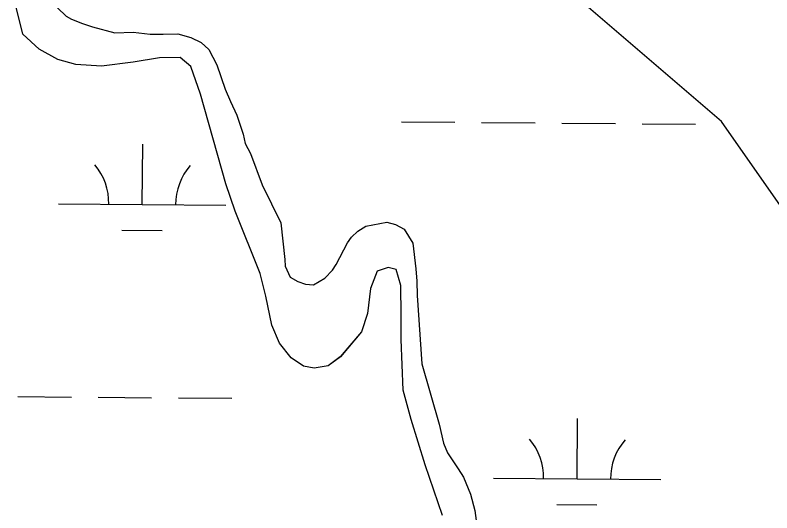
# Model space of a CAD drawing. Extents: x 3271442 to 3309282, y 752266 to 777610.
# Drawn here: x 3300770.8 to 3301223.4, y 773314.7 to 773612.2 of the extents above; entities that cross this region are included whole.
import ezdxf

# ---------------------------------------------------------------- set-up
doc = ezdxf.new("R2010")
doc.units = 0
doc.layers.add('V-SITE-VEGE', color=7, linetype='Continuous')
doc.layers.add('V-WETL-SWMP', color=7, linetype='Continuous')

msp = doc.modelspace()

# ---------------------------------------------------------------- linework, layer by layer
at = {"layer": 'V-SITE-VEGE'}
for p, q in [((3300775.48, 773600.89), (3300770.79, 773619.33)), ((3300796.03, 773616.45), (3300801.24, 773611.57)), ((3300801.24, 773611.57), (3300804.49, 773609.82)), ((3300804.49, 773609.82), (3300811.08, 773607.25)), ((3300811.08, 773607.25), (3300817, 773605.2)), ((3300817, 773605.2), (3300830.4, 773601.53)), ((3300785.09, 773591.76), (3300775.48, 773600.89)), ((3300830.4, 773601.53), (3300841.41, 773601.9)), ((3300841.41, 773601.9), (3300851.54, 773600.78)), ((3300851.54, 773600.78), (3300859.38, 773600.77)), ((3300859.38, 773600.77), (3300868.14, 773601.06)), ((3300868.14, 773601.06), (3300875.91, 773598.8)), ((3300875.91, 773598.8), (3300881.99, 773595.82)), ((3300796.39, 773585.61), (3300785.09, 773591.76)), ((3300881.99, 773595.82), (3300886.65, 773591.59)), ((3300886.65, 773591.59), (3300891.34, 773582.45)), ((3300807.08, 773582.71), (3300796.39, 773585.61)), ((3300822.45, 773581.75), (3300807.08, 773582.71)), ((3300841.46, 773584.02), (3300822.45, 773581.75)), ((3300857.19, 773586.67), (3300841.46, 773584.02)), ((3300869.58, 773586.92), (3300857.19, 773586.67)), ((3300875.8, 773581.42), (3300869.58, 773586.92)), ((3300891.34, 773582.45), (3300896.47, 773568.01)), ((3300881.58, 773564.97), (3300875.8, 773581.42)), ((3300896.75, 773511.33), (3300881.58, 773564.97)), ((3300896.47, 773568.01), (3300899.64, 773560.55)), ((3300899.64, 773560.55), (3300903.37, 773552.44)), ((3300903.37, 773552.44), (3300907.2, 773541.01)), ((3300907.2, 773541.01), (3300908.45, 773535.47)), ((3300908.45, 773535.47), (3300911.57, 773529.47)), ((3300911.57, 773529.47), (3300918.58, 773510.71)), ((3300902.35, 773495.04), (3300896.75, 773511.33)), ((3300918.58, 773510.71), (3300929.7, 773488.11)), ((3300917.3, 773457.7), (3300902.35, 773495.04)), ((3300929.7, 773488.11), (3300932.02, 773466.14)), ((3300980.51, 773485.96), (3300993.04, 773488.37)), ((3300993.04, 773488.37), (3300998.27, 773486.95)), ((3300971.95, 773479.56), (3300975.82, 773483.14)), ((3300975.82, 773483.14), (3300980.51, 773485.96)), ((3300998.27, 773486.95), (3301003.54, 773484.2)), ((3301003.54, 773484.2), (3301008.73, 773475.88)), ((3300969.55, 773476.03), (3300971.95, 773479.56)), ((3300962.81, 773463.18), (3300969.55, 773476.03)), ((3301008.73, 773475.88), (3301010.44, 773460.53)), ((3300932.02, 773466.14), (3300932.29, 773462.16)), ((3300932.29, 773462.16), (3300935.3, 773455.62)), ((3300960.53, 773459.65), (3300962.81, 773463.18)), ((3300993.84, 773461.4), (3300987.39, 773459.23)), ((3300998.62, 773460.09), (3300993.84, 773461.4)), ((3301010.44, 773460.53), (3301010.96, 773453.11)), ((3300920.69, 773444.27), (3300917.3, 773457.7)), ((3300956.04, 773454.99), (3300960.53, 773459.65)), ((3300987.39, 773459.23), (3300983.34, 773448.82)), ((3301001.39, 773450.56), (3300998.62, 773460.09)), ((3300935.3, 773455.62), (3300939.9, 773452.99)), ((3300939.9, 773452.99), (3300944.48, 773451.28)), ((3300944.48, 773451.28), (3300949.27, 773451.04)), ((3300949.27, 773451.04), (3300956.04, 773454.99)), ((3301010.96, 773453.11), (3301011.24, 773444.62)), ((3300983.34, 773448.82), (3300981.56, 773433.75)), ((3301001.66, 773432.79), (3301001.39, 773450.56)), ((3300924.37, 773426.94), (3300920.69, 773444.27)), ((3301011.24, 773444.62), (3301013.94, 773403.8)), ((3300981.56, 773433.75), (3300978.01, 773422.86)), ((3301001.65, 773418.27), (3301001.66, 773432.79)), ((3300928.97, 773416.17), (3300924.37, 773426.94)), ((3300978.01, 773422.86), (3300965.3, 773407.92)), ((3300935.79, 773407.42), (3300928.97, 773416.17)), ((3301002.83, 773387.97), (3301001.65, 773418.27)), ((3300943.3, 773402.29), (3300935.79, 773407.42)), ((3300965.3, 773407.92), (3300957.97, 773402.62)), ((3300949.7, 773401.2), (3300943.3, 773402.29)), ((3300957.97, 773402.62), (3300949.7, 773401.2)), ((3301013.94, 773403.8), (3301024.45, 773367.62)), ((3301007.66, 773370.52), (3301002.83, 773387.97)), ((3301016.07, 773343.39), (3301007.66, 773370.52)), ((3301024.45, 773367.62), (3301026.95, 773356.42)), ((3301026.95, 773356.42), (3301029.4, 773350.52)), ((3301029.4, 773350.52), (3301035.83, 773340.91)), ((3301026.38, 773313.07), (3301016.07, 773343.39)), ((3301035.83, 773340.91), (3301038.92, 773335.97)), ((3301038.92, 773335.97), (3301043.11, 773325.88)), ((3301043.11, 773325.88), (3301045.83, 773316.01)), ((3301045.83, 773316.01), (3301046.93, 773307.15))]:
    msp.add_line(p, q, dxfattribs=at)
at = {"layer": 'V-WETL-SWMP'}
for p, q in [((3301193.22, 773548.6), (3301102.14, 773626.73)), ((3300775.48, 773600.89), (3300770.79, 773619.33)), ((3300796.03, 773616.45), (3300801.24, 773611.58)), ((3300801.24, 773611.58), (3300804.49, 773609.82)), ((3300804.49, 773609.82), (3300811.08, 773607.26)), ((3300811.08, 773607.26), (3300816.99, 773605.2)), ((3300816.99, 773605.2), (3300830.4, 773601.53)), ((3300785.09, 773591.76), (3300775.48, 773600.89)), ((3300830.4, 773601.53), (3300841.41, 773601.9)), ((3300841.41, 773601.9), (3300851.54, 773600.78)), ((3300851.54, 773600.78), (3300859.38, 773600.77)), ((3300859.38, 773600.77), (3300868.14, 773601.07)), ((3300868.14, 773601.07), (3300875.91, 773598.8)), ((3300875.91, 773598.8), (3300881.99, 773595.82)), ((3300796.38, 773585.61), (3300785.09, 773591.76)), ((3300881.99, 773595.82), (3300886.65, 773591.59)), ((3300886.65, 773591.59), (3300891.34, 773582.45)), ((3300807.08, 773582.7), (3300796.38, 773585.61)), ((3300822.45, 773581.75), (3300807.08, 773582.7)), ((3300841.46, 773584.02), (3300822.45, 773581.75)), ((3300857.19, 773586.67), (3300841.46, 773584.02)), ((3300869.58, 773586.92), (3300857.19, 773586.67)), ((3300875.8, 773581.42), (3300869.58, 773586.92)), ((3300891.34, 773582.45), (3300896.47, 773568.01)), ((3300881.57, 773564.97), (3300875.8, 773581.42)), ((3300896.74, 773511.33), (3300881.57, 773564.97)), ((3300896.47, 773568.01), (3300899.64, 773560.55)), ((3300899.64, 773560.55), (3300903.37, 773552.44)), ((3300903.37, 773552.44), (3300907.2, 773541.01)), ((3301001.8, 773548.47), (3301033.8, 773548.2)), ((3301049.8, 773548.07), (3301081.79, 773547.81)), ((3301097.79, 773547.68), (3301129.79, 773547.41)), ((3301145.79, 773547.28), (3301177.79, 773547.02)), ((3301284.3, 773418.4), (3301193.22, 773548.6)), ((3300907.2, 773541.01), (3300908.45, 773535.48)), ((3300846.8, 773499), (3300847.09, 773535)), ((3300908.45, 773535.48), (3300911.58, 773529.47)), ((3300911.58, 773529.47), (3300918.58, 773510.71)), ((3300902.35, 773495.04), (3300896.74, 773511.33)), ((3300918.58, 773510.71), (3300929.7, 773488.11)), ((3300796.8, 773499.41), (3300896.79, 773498.59)), ((3300917.3, 773457.69), (3300902.35, 773495.04)), ((3300929.7, 773488.11), (3300932.03, 773466.14)), ((3300980.51, 773485.96), (3300993.04, 773488.37)), ((3300993.04, 773488.37), (3300998.27, 773486.95)), ((3300834.67, 773483.67), (3300858.67, 773483.47)), ((3300971.95, 773479.56), (3300975.82, 773483.14)), ((3300975.82, 773483.14), (3300980.51, 773485.96)), ((3300998.27, 773486.95), (3301003.54, 773484.2)), ((3301003.54, 773484.2), (3301008.73, 773475.88)), ((3300969.55, 773476.03), (3300971.95, 773479.56)), ((3300962.81, 773463.18), (3300969.55, 773476.03)), ((3301008.73, 773475.88), (3301010.44, 773460.53)), ((3300932.03, 773466.14), (3300932.29, 773462.16)), ((3300932.29, 773462.16), (3300935.3, 773455.62)), ((3300960.53, 773459.65), (3300962.81, 773463.18)), ((3300993.84, 773461.4), (3300987.39, 773459.23)), ((3300998.62, 773460.09), (3300993.84, 773461.4)), ((3301010.44, 773460.53), (3301010.96, 773453.11)), ((3300920.69, 773444.27), (3300917.3, 773457.69)), ((3300956.04, 773454.99), (3300960.53, 773459.65)), ((3300987.39, 773459.23), (3300983.34, 773448.81)), ((3301001.38, 773450.56), (3300998.62, 773460.09)), ((3300935.3, 773455.62), (3300939.9, 773452.99)), ((3300939.9, 773452.99), (3300944.48, 773451.28)), ((3300944.48, 773451.28), (3300949.27, 773451.04)), ((3300949.27, 773451.04), (3300956.04, 773454.99)), ((3301010.96, 773453.11), (3301011.24, 773444.62)), ((3300983.34, 773448.81), (3300981.56, 773433.75)), ((3301001.65, 773432.79), (3301001.38, 773450.56)), ((3300924.37, 773426.94), (3300920.69, 773444.27)), ((3301011.24, 773444.62), (3301013.94, 773403.8)), ((3300981.56, 773433.75), (3300978.01, 773422.86)), ((3301001.65, 773418.27), (3301001.65, 773432.79)), ((3300928.97, 773416.16), (3300924.37, 773426.94)), ((3300978.01, 773422.86), (3300965.29, 773407.92)), ((3300935.79, 773407.42), (3300928.97, 773416.16)), ((3301002.83, 773387.97), (3301001.65, 773418.27)), ((3300943.3, 773402.29), (3300935.79, 773407.42)), ((3300965.29, 773407.92), (3300957.97, 773402.62)), ((3300949.7, 773401.2), (3300943.3, 773402.29)), ((3300957.97, 773402.62), (3300949.7, 773401.2)), ((3301013.94, 773403.8), (3301024.45, 773367.63)), ((3301007.65, 773370.52), (3301002.83, 773387.97)), ((3300772.44, 773384.18), (3300804.44, 773383.92)), ((3300820.44, 773383.78), (3300852.44, 773383.52)), ((3300868.44, 773383.39), (3300900.43, 773383.13)), ((3301016.07, 773343.39), (3301007.65, 773370.52)), ((3301106.89, 773334.99), (3301107.18, 773370.99)), ((3301024.45, 773367.63), (3301026.95, 773356.42)), ((3301026.95, 773356.42), (3301029.4, 773350.53)), ((3301029.4, 773350.53), (3301035.84, 773340.91)), ((3301026.38, 773313.07), (3301016.07, 773343.39)), ((3301035.84, 773340.91), (3301038.92, 773335.97)), ((3301038.92, 773335.97), (3301043.11, 773325.88)), ((3301056.89, 773335.4), (3301156.89, 773334.58)), ((3301043.11, 773325.88), (3301045.83, 773316.01)), ((3301045.83, 773316.01), (3301046.93, 773307.15)), ((3301094.76, 773319.66), (3301118.76, 773319.46))]:
    msp.add_line(p, q, dxfattribs=at)
for centre, start, end in [((3300791.56, 773499.93), 358.7563, 40.2999), ((3300902.04, 773499.02), 138.7563, 180.2999), ((3301051.65, 773335.92), 358.7563, 40.2999), ((3301162.13, 773335.01), 138.7563, 180.2999)]:
    msp.add_arc(centre, 35.25, start, end, dxfattribs=at)

doc.saveas('drawing.dxf')
